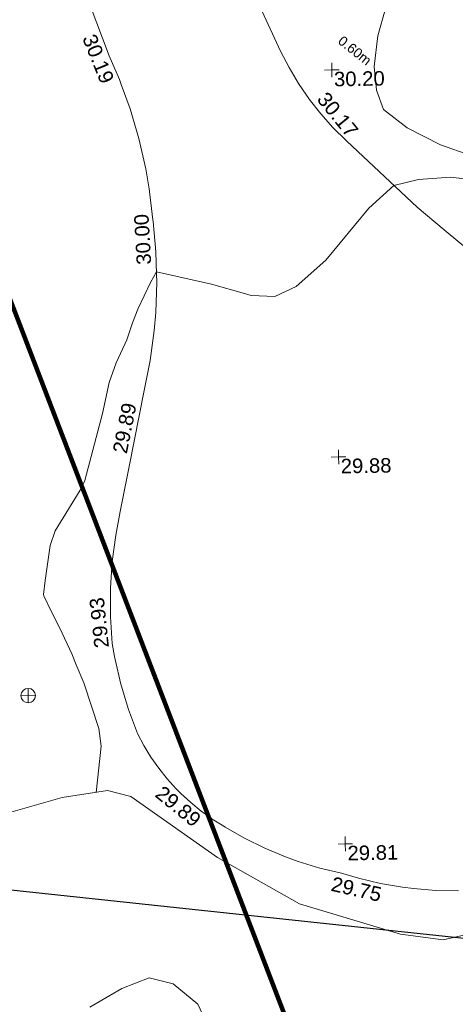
# Model space of a CAD drawing. Header units: millimetres. Extents: x -287732 to 520720, y -88450 to 287754.
# Tile 330 of 383: x 278111 to 289361, y 85447 to 110887. Entities that reach past the tile are written whole.
import ezdxf

# ---------------------------------------------------------------- set-up
doc = ezdxf.new("R2010")
doc.units = ezdxf.units.MM
doc.linetypes.add('IMPORT-UG_ELEC_QLB2 _2_', pattern=[2500, 1500, -300.0000000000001, 0, -50, 150, -300.0000000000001, 0, -200])
doc.linetypes.add('IMPORT-UG_ELEC_STREET LIGHTING_QLB2 _2_', pattern=[2700, 1500, -300.0000000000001, 0, -250, 150, -300.0000000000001, 0, -200])
for name, color, linetype, lineweight, true_color in [('00_TOPO_FURN_SIGN', 7, 'Continuous', 9, 0x666666), ('00_UAV_LEVEL_SPOT', 7, 'Continuous', 9, 0x666666), ('00_UAV_TREE_LINE', 7, 'Continuous', 9, 0x52a552), ('00_UAV_VEGETATION', 7, 'Continuous', 9, 0x52a552), ('01_DTM_CONTOUR_MJR', 7, 'Continuous', 9, 0x7f3f00), ('12333-PUM-2D-U-0001-C01 - Rev2_REVIT IMPORT_dwg', 7, 'Continuous', 9, 0x767676), ('A_RHA_Line', 7, 'Continuous', 9, 0x00a600), ('PUM-ELECTRIC-QLB2', 1, 'IMPORT-UG_ELEC_QLB2 _2_', 9, 0xff0000), ('PUM-SURVEY BOUNDARY_EXTENT', 190, 'Continuous', 25, 0x7f00ff)]:
    doc.layers.add(name, color=color, linetype=linetype, lineweight=lineweight, true_color=true_color)
doc.layers.add('00_UAV_DRIVE_WAY', color=7, linetype='Continuous', lineweight=9)
doc.styles.add('Arial_1', font='arial.ttf', dxfattribs={"height": 250})
doc.styles.add('Swis721 Lt BT_2', font='swissl.ttf', dxfattribs={"height": 375})

# ---------------------------------------------------------------- blocks, each defined once
blk = doc.blocks.new('12333-PUM-2D-U-0001-C01 - Rev2_REVIT IMPORT_dwg_MSL_RoadSign_SYM-2077242-Site Location Plan Proposed')
at = {"layer": '00_TOPO_FURN_SIGN', "color": 254, "true_color": 0xcccccc}
for p, q in [((-500.2287617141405, 0), (499.7712382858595, 0)), ((-0.2287617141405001, -500.0000000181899), (-0.2287617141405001, 499.9999999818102))]:
    blk.add_line(p, q, dxfattribs=at)
blk.add_circle((-0.2287617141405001, 0), 500.0000000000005, dxfattribs=at)
blk = doc.blocks.new('12333-PUM-2D-U-0001-C01 - Rev2_REVIT IMPORT_dwg_UAV-2077255-Site Location Plan Proposed')
at = {"layer": '00_UAV_LEVEL_SPOT', "color": 254, "true_color": 0xcccccc, "flags": 128}
for points in [[(0, -500.0000000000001), (0, 0), (-500.0000000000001, 0)], [(500.0000000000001, 0), (0, 0), (0, 500.0000000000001)]]:
    blk.add_lwpolyline(points, dxfattribs=at)
blk = doc.blocks.new('12333-PUM-2D-U-0001-C01 - Rev2_REVIT IMPORT_dwg_MGS62954_T2_Galway_ITM_3d_Rev1-2077680-Site Location Plan Proposed')
at = {"layer": '00_UAV_DRIVE_WAY', "color": 254, "true_color": 0xcccccc, "flags": 128}
for points in [[(534187266.7450284, 725663730.5034419), (534188685.7450284, 725660505.5034418), (534188895.9429096, 725660078.5508003), (534189132.5345914, 725659665.639086), (534189332.1660433, 725659363.0200962), (534189394.5863547, 725659268.3978738), (534189406.350952, 725659251.7753831), (534189693.8491184, 725658872.5439078), (534190004.5921139, 725658512.1129183), (534190337.3535782, 725658171.904871), (534190357.350952, 725658152.7753831), (534192139.3912166, 725656414.0948981), (534192832.2411295, 725655818.2676833), (534194027.0876828, 725654790.7405359)], [(534192900.351, 725638739.7750002), (534192319.3937421, 725638758.3441167), (534191740.7488353, 725638813.3551993), (534191457.351, 725638853.7750001), (534191150.7605044, 725638912.2796072), (534190886.3992922, 725638962.7258835), (534190323.4153099, 725639107.3121313), (534189890.3510001, 725639244.7750001), (534189328.1321628, 725639388.3779277), (534188776.0396388, 725639566.9995006), (534188450.351, 725639690.7750001), (534187918.9782458, 725639923.9161966), (534187403.293091, 725640189.9625137), (534186905.3307096, 725640487.8639879), (534186871.351, 725640509.7750001), (534186576.4384956, 725640700.5596827), (534186534.7803525, 725640731.38466), (534186294.0874032, 725640909.4856046), (534186025.4120333, 725641135.7282307), (534185771.4727252, 725641378.394685), (534185660.351, 725641494.7750001), (534185429.6767893, 725641759.6553295), (534185216.089735, 725642038.4971313), (534185020.4327676, 725642330.1999447), (534184843.4780557, 725642633.612552), (534184685.9239588, 725642947.5375221), (534184685.351, 725642948.7750002), (534184465.9177265, 725643568.0905522), (534184285.8045996, 725644199.9623561), (534184279.3510001, 725644225.7750002), (534184140.9023683, 725644868.0636355), (534184128.0259727, 725644947.4956362), (534184073.351, 725645284.7750003), (534184040.2571587, 725645969.3395659), (534184050.2127854, 725646654.6312793), (534184053.351, 725646718.7750002), (534184110.3382291, 725647401.765705), (534184210.0983483, 725648079.8304257), (534184337.351, 725648688.7750001), (534184596.767769, 725649891.0348852), (534185010.351, 725651807.7750001), (534185177.1773853, 725652575.1973101), (534185295.4877316, 725653351.5804025), (534185342.351, 725653812.7750002), (534185382.6272676, 725654597.087353), (534185380.110693, 725654815.4433354), (534185373.5766792, 725655382.3810123), (534185315.2349532, 725656165.5567827), (534185310.351, 725656210.775), (534185228.7536685, 725657011.0014824), (534185149.351, 725657524.7750002), (534184985.5646226, 725658312.2993299), (534184772.6523784, 725659087.9854283), (534184556.5510088, 725659717.4202721), (534184511.4545348, 725659848.7720174), (534184261.351, 725660460.7750001), (534183489.351, 725662628.7750001)]]:
    blk.add_lwpolyline(points, dxfattribs=at)
at = {"layer": '00_UAV_TREE_LINE', "color": 254, "true_color": 0xcccccc, "flags": 128}
for points in [[(534186481.532795, 725635109.6335903), (534186115.532795, 725635926.6335902), (534185490.532795, 725636464.6335902), (534184871.5327951, 725636630.6335902), (534184160.532795, 725636361.6335902), (534183329.5327951, 725635900.6335902)], [(534198319.7450283, 725661451.5034418), (534198484.7450284, 725661002.5034418), (534198439.7450284, 725660527.5034418), (534198231.7450283, 725660121.5034417), (534197905.7450283, 725659766.5034418), (534197313.7450284, 725659323.5034418), (534194750.7450284, 725657775.5034418), (534194224.7450283, 725657633.5034418), (534193550.7450284, 725657730.5034418), (534192776.7450283, 725658013.5034418), (534191923.7450284, 725658469.5034418), (534191316.7450284, 725658958.5034418), (534191147.7450284, 725659453.5034418), (534191097.7450283, 725660068.5034418), (534191199.7450283, 725660856.5034417), (534191415.7450284, 725661560.5034417)]]:
    blk.add_lwpolyline(points, dxfattribs=at)
at = {"layer": '00_UAV_VEGETATION', "color": 254, "true_color": 0xcccccc, "flags": 128}
blk.add_lwpolyline([(534169539.350952, 725643003.7753832), (534171778.350952, 725642694.7753832), (534174309.350952, 725642222.7753831), (534176512.350952, 725641208.7753831), (534178529.3509521, 725640641.775383), (534180395.350952, 725640711.7753831), (534182713.3509521, 725641322.7753832), (534183880.3509519, 725641483.7753832), (534184481.350952, 725641319.7753832), (534186692.350952, 725639707.7753831), (534188789.3509521, 725638470.775383), (534191386.350952, 725637647.7753831), (534192480.350952, 725637480.775383), (534194975.350952, 725637992.7753831), (534195563.350952, 725638117.7753831), (534197622.350952, 725638461.7753831), (534199870.350952, 725639091.7753831), (534202166.350952, 725639568.7753831), (534202413.350952, 725639567.7753832), (534202607.350952, 725639506.7753831), (534204633.350952, 725637703.7753831), (534204818.3509521, 725637601.7753831), (534205147.350952, 725637532.7753831), (534207123.3577306, 725637749.1893314)], dxfattribs=at)
at = {"layer": '01_DTM_CONTOUR_MJR', "color": 254, "true_color": 0xcccccc, "flags": 128}
blk.add_lwpolyline([(534194274.7575524, 725657011.1747881), (534193014.0934865, 725657177.217427), (534192192.2578606, 725657132.6000713), (534191550.0000001, 725656990), (534190892.9749739, 725656413.3612534), (534189761.3841332, 725655088.615867), (534188985.2631579, 725654420.0000001), (534188430.0000002, 725654173.5398232), (534187816.9377491, 725654210.422809), (534187648.6445507, 725654265.751837), (534186793.2954792, 725654516.5923982), (534185380.0000001, 725654860), (534185222.5440499, 725654590.3925184), (534184885.4747018, 725653905.2784991), (534184743.1962811, 725653557.588843), (534184584.6271568, 725653118.1892879), (534184302.991258, 725652528.9740369), (534184109.5915123, 725652022.8872781), (534183923.0727286, 725651224.4074005), (534183438.6849979, 725649506.3743215), (534183315.1780488, 725649256.3389697), (534182652.0841585, 725648220.1299964), (534182515.3986759, 725647841.9818889), (534182368.2124081, 725646936.1543915), (534182320.7657046, 725646576.6932907), (534182327.2237479, 725646540.5418404), (534182498.8329747, 725646162.1122332), (534182723.6430655, 725645701.6612378), (534183020.5007187, 725645032.0413787), (534183127.0644181, 725644747.1371936), (534183319.6071191, 725644277.3960123), (534183325.9705758, 725644254.9446822), (534183684.7397332, 725643096.7407796), (534183738.8479504, 725642635.2885729), (534183590.471142, 725641443.7833956)], dxfattribs=at)
at = {"xscale": 0.375, "yscale": 0.375, "zscale": 0.375}
for name, p in [('12333-PUM-2D-U-0001-C01 - Rev2_REVIT IMPORT_dwg_UAV-2077255-Site Location Plan Proposed', (534190000.0000001, 725660000)), ('12333-PUM-2D-U-0001-C01 - Rev2_REVIT IMPORT_dwg_UAV-2077255-Site Location Plan Proposed', (534190000.0000001, 725650000.0000001)), ('12333-PUM-2D-U-0001-C01 - Rev2_REVIT IMPORT_dwg_MSL_RoadSign_SYM-2077242-Site Location Plan Proposed', (534181877.9651347, 725643973.7051773)), ('12333-PUM-2D-U-0001-C01 - Rev2_REVIT IMPORT_dwg_UAV-2077255-Site Location Plan Proposed', (534190000.0000001, 725640000))]:
    blk.add_blockref(name, p, dxfattribs=at)
at = {"layer": '00_UAV_DRIVE_WAY', "color": 251, "true_color": 0x666666, "char_height": 375, "width": 1495.902363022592, "attachment_point": 1, "line_spacing_factor": 1.005061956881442, "style": 'Swis721 Lt BT_2'}
for s, insert, rotation in [('30.19', (534183913.197813, 725661071.4759954), 291.24824923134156), ('30.17', (534189876.1293617, 725659471.9066095), 308.10482769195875), ('30.00', (534184875.5763618, 725655046.0891099), 92.21807749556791), ('29.89', (534184165.4092081, 725650239.8645806), 77.82372331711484), ('29.93', (534183613.0077862, 725645153.6718528), 94.9677804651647), ('29.89', (534185324.4536728, 725641614.241083), 319.7232256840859), ('29.75', (534189675.9975756, 725639165.4164302), 346.08697336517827)]:
    blk.add_mtext(s, dxfattribs=dict(at, insert=insert, rotation=rotation))
at = {"layer": '00_UAV_LEVEL_SPOT', "char_height": 375, "width": 1495.902363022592, "attachment_point": 1, "line_spacing_factor": 1.005061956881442, "style": 'Swis721 Lt BT_2'}
for s, insert in [('30.20', (534190051.8765643, 725659949.1441547)), ('29.88', (534190051.8765643, 725649949.1441548)), ('29.81', (534190051.8765643, 725639949.1441547))]:
    blk.add_mtext(s, dxfattribs=dict(at, insert=insert))
blk = doc.blocks.new('12333-PUM-2D-U-0001-C01 - Rev2_REVIT IMPORT_dwg-1620468-Site Location Plan Proposed')
at = {"layer": 'PUM-SURVEY BOUNDARY_EXTENT', "color": 201, "true_color": 0xd4aaff, "flags": 128}
blk.add_lwpolyline([(488216.8503400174, 30926.89504288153), (531080.8829478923, 24250.27741154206), (561844.1376578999, 20426.38415400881), (566062.0655785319, 8611.398574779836), (571128.6864528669, -7616.027373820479), (575714.0437077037, -7982.768216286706), (646442.309713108, 31495.23056612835), (689841.2207724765, 56725.65899800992), (691426.6726380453, 62926.17045936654), (689638.0678800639, 69873.57358378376), (681836.0986590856, 100645.3796401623), (672155.9695595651, 130601.3585414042), (667140.7217679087, 148790.7201766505), (693350.350153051, 157472.2071436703), (716444.8569162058, 167556.043584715), (696842.6566527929, 196972.3378213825), (686152.5680667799, 214203.8785610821)], dxfattribs=at)
blk.add_blockref('12333-PUM-2D-U-0001-C01 - Rev2_REVIT IMPORT_dwg_MGS62954_T2_Galway_ITM_3d_Rev1-2077680-Site Location Plan Proposed', (-533641079.6498471, -725615854.3561786))
at = {"layer": 'PUM-ELECTRIC-QLB2', "insert": (549603.2643452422, 44732.95423110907), "char_height": 250, "width": 1160.025439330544, "attachment_point": 2, "rotation": 320.57027464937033, "line_spacing_factor": 0.9417779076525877, "style": 'Arial_1'}
blk.add_mtext('0.60m', dxfattribs=at)

msp = doc.modelspace()

# ---------------------------------------------------------------- linework, layer by layer
at = {"layer": 'A_RHA_Line', "color": 1, "lineweight": 140, "true_color": 0xff0000}
msp.add_line((287666.669351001, 78115.87107155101), (269567.0467974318, 125266.9998609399), dxfattribs=at)

# ---------------------------------------------------------------- block references
at = {"layer": '12333-PUM-2D-U-0001-C01 - Rev2_REVIT IMPORT_dwg', "color": 254, "linetype": 'IMPORT-UG_ELEC_STREET LIGHTING_QLB2 _2_', "true_color": 0xffd4d4, "rotation": 0.9999999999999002}
msp.add_blockref('12333-PUM-2D-U-0001-C01 - Rev2_REVIT IMPORT_dwg-1620468-Site Location Plan Proposed', (-261895.0770586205, 55869.5817132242), dxfattribs=at)

doc.saveas('drawing.dxf')
